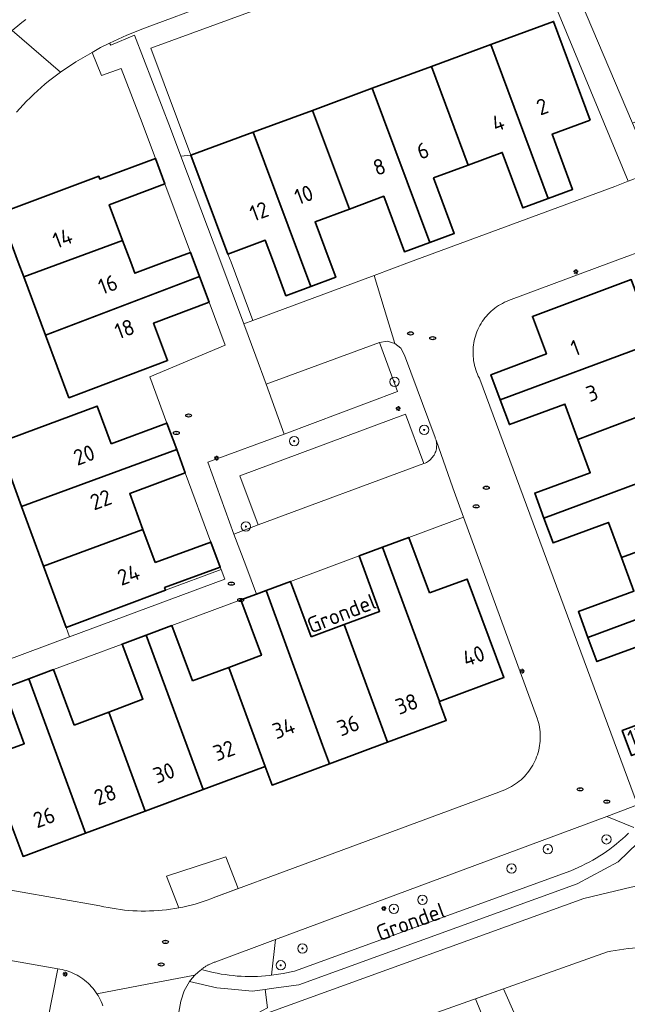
# Model space of a CAD drawing. Header units: metres. Extents: x 152610 to 160096, y 456114 to 462495.
# Tile 613 of 938: x 158770 to 158822, y 460187 to 460271. Entities that reach past the tile are written whole.
import ezdxf
from ezdxf.enums import TextEntityAlignment as Align

# ---------------------------------------------------------------- set-up
doc = ezdxf.new("R2010")
doc.units = ezdxf.units.M
doc.header["$LTSCALE"] = 0.5
doc.layers.get('0').update_dxf_attribs({"linetype": 'CONTINUOUS'})
for name, color, linetype, lineweight in [('B-PV-GK-BESCHOEIING-G', 251, 'GK-BESCHOEIING-SO', 18), ('B-PV-GR-BEPLANTING_CULTUUR_BOSPLANTSOEN-GV', 251, 'CONTINUOUS', 18), ('B-PV-GR-BEPLANTING_CULTUUR_HEESTERS-GV', 251, 'CONTINUOUS', 18), ('B-PV-GR-BEPLANTING_CULTUUR_ROOS-GV', 251, 'CONTINUOUS', 18), ('B-PV-GR-BOOM-S', 251, 'CONTINUOUS', 25), ('B-PV-GR-HAAG-GV', 251, 'CONTINUOUS', 13), ('B-PV-GW-TALUD_KRUIN-G', 251, 'CONTINUOUS', 18), ('B-PV-IE-MEUBILAIR-S', 251, 'CONTINUOUS', 25), ('B-PV-IE-TERREINAFSCHEIDING_KUNSTMATIG_HEKWERK-G', 251, 'IE-TERREINAFSCHEIDING_KUNSTMATIG-SO', 18), ('B-PV-OG-BEBOUWING-GV', 6, 'CONTINUOUS', 35), ('B-PV-OG-BEBOUWING-T18', 1, 'CONTINUOUS', 18), ('B-PV-OG-BEBOUWING_OVERBOUWING-GV', 251, 'CONTINUOUS', 18), ('B-PV-OG-BEBOUWING_SCHUUR-GV', 251, 'CONTINUOUS', 18), ('B-PV-OG-TERREIN_BEGROEID-GV', 251, 'CONTINUOUS', 18), ('B-PV-OG-TOPOGRAFIE-T18', 1, 'CONTINUOUS', 18), ('B-PV-OG-WATER_SLOOT-GV', 251, 'CONTINUOUS', 18), ('B-PV-VH-ONVERHARD_ZAND-GV', 251, 'CONTINUOUS', 18), ('B-PV-VH-OPENVERHARDING_BETONSTRAATSTEEN-GV', 251, 'CONTINUOUS', 18), ('B-PV-VH-OPENVERHARDING_TEGEL-GV', 251, 'CONTINUOUS', 18)]:
    doc.layers.add(name, color=color, linetype=linetype, lineweight=lineweight)
doc.styles.add('NLCS-ISO', font='NLCS-ISO.ttf')
doc.styles.add('NLCS-ISO-M750-T18', font='NLCS-ISO.ttf', dxfattribs={"height": 1.35})
doc.linetypes.add('GK-BESCHOEIING-SO', pattern='A,18,-3,[1,NLCS.SHX,S=0.6,R=0,X=0,Y=0],-3', length=24)
doc.linetypes.add('IE-TERREINAFSCHEIDING_KUNSTMATIG-SO', pattern='A,4,[82,NLCS.SHX,S=0.75,R=90,X=0,Y=0],4,-2', length=10)

# ---------------------------------------------------------------- blocks, each defined once
blk = doc.blocks.new('SIE-MEUBILAIR_PAAL_LICHTMAST-SO')
for points in [[(-0.62, 0), (-1, 0)], [(-0.71, 0.71), (-0.44, 0.44)], [(0, 1), (0, 0.62)], [(0.44, 0.44), (0.71, 0.71)], [(1, 0), (0.62, 0)], [(-0.71, -0.71), (-0.44, -0.44)], [(0, -0.62), (0, -1)], [(0.44, -0.44), (0.71, -0.71)]]:
    blk.add_lwpolyline(points)
blk.add_circle((0, 0), 0.5)
blk = doc.blocks.new('SIE-MEUBILAIR_PUT_RIOOLPUT-SO')
blk.add_ellipse((0, 0), major_axis=(1.25, 0), ratio=0.54)
at = {"style": 'NLCS-ISO'}
blk.add_text('ri', height=0.75, dxfattribs=at).set_placement((-0.04, 0.07), align=Align.MIDDLE_CENTER)
blk = doc.blocks.new('SGR-BOOM_GBKN-SO')
at = {"linetype": 'ByBlock', "lineweight": 18}
h = blk.add_hatch(color=0, dxfattribs=at)
h.dxf.hatch_style = 1
edge = h.paths.add_edge_path()
edge.add_arc((0, 0), 0.25, 0, 360)
at = {"color": 0, "linetype": 'ByBlock', "lineweight": 18}
for radius in [2, 0.25]:
    blk.add_circle((0, 0), radius, dxfattribs=at)
at = {"color": 0, "linetype": 'ByBlock', "lineweight": 18, "style": 'NLCS-ISO'}
blk.add_attdef('SOORT', (2.5, 0), '', height=1.5, dxfattribs=at)

msp = doc.modelspace()

# ---------------------------------------------------------------- linework, layer by layer
at = {"layer": 'B-PV-GK-BESCHOEIING-G', "flags": 128}
msp.add_lwpolyline([(158835.582, 460193.122), (158832.57, 460191.45), (158832.527, 460191.425), (158832.333, 460191.318), (158832.135, 460191.219), (158831.934, 460191.126), (158831.73, 460191.041), (158831.523, 460190.963), (158831.313, 460190.893), (158831.101, 460190.831), (158830.886, 460190.776), (158830.67, 460190.729), (158830.452, 460190.69), (158830.233, 460190.658), (158830.013, 460190.635), (158829.793, 460190.62), (158829.571, 460190.612), (158829.35, 460190.613), (158829.129, 460190.622), (158828.908, 460190.638), (158828.688, 460190.663), (158828.47, 460190.695), (158828.252, 460190.736), (158828.036, 460190.784), (158827.822, 460190.84), (158827.61, 460190.904), (158827.401, 460190.975), (158827.194, 460191.054), (158826.99, 460191.14), (158826.619, 460191.203), (158826.247, 460191.259), (158825.873, 460191.306), (158825.499, 460191.346), (158825.124, 460191.377), (158824.748, 460191.401), (158824.372, 460191.416), (158823.996, 460191.424), (158823.619, 460191.424), (158823.243, 460191.415), (158822.867, 460191.399), (158822.492, 460191.374), (158822.117, 460191.342), (158821.742, 460191.302), (158821.369, 460191.253), (158820.997, 460191.197), (158820.626, 460191.133), (158820.35, 460191.08), (158790.581, 460180.483), (158789.214, 460184.346), (158788.99, 460184.98), (158791.599, 460185.928), (158818.32, 460195.64), (158822.38, 460196.6), (158822.507, 460196.636), (158822.737, 460196.696), (158822.969, 460196.747), (158823.202, 460196.791), (158823.437, 460196.827), (158823.673, 460196.855), (158823.91, 460196.875), (158824.147, 460196.887), (158824.385, 460196.891), (158824.622, 460196.887), (158824.859, 460196.875), (158825.096, 460196.855), (158825.332, 460196.827), (158825.567, 460196.792), (158825.8, 460196.748), (158826.032, 460196.696), (158826.262, 460196.637), (158826.49, 460196.57), (158826.663, 460196.46), (158826.841, 460196.358), (158827.022, 460196.262), (158827.207, 460196.173), (158827.395, 460196.092), (158827.587, 460196.018), (158827.781, 460195.951), (158827.977, 460195.893), (158828.176, 460195.842), (158828.376, 460195.798), (158828.578, 460195.763), (158828.781, 460195.735), (158828.986, 460195.716), (158829.19, 460195.704), (158829.395, 460195.7), (158829.6, 460195.705), (158829.805, 460195.717), (158830.009, 460195.737), (158830.212, 460195.765), (158830.414, 460195.802), (158830.614, 460195.846), (158830.813, 460195.897), (158831.009, 460195.957), (158831.203, 460196.024), (158831.394, 460196.099), (158831.582, 460196.18), (158831.767, 460196.27), (158831.948, 460196.366), (158831.99, 460196.39), (158831.94, 460197), (158832.883, 460197.564), (158834.752, 460198.682), (158853.35, 460209.8), (158854.13, 460209.67), (158874.43, 460221.86), (158875.79, 460219.553), (158877, 460217.5), (158838.99, 460195.13), (158837.456, 460194.226)], dxfattribs=at)
at = {"layer": 'B-PV-GR-BEPLANTING_CULTUUR_BOSPLANTSOEN-GV', "flags": 128}
msp.add_lwpolyline([(158822.61, 460201.7), (158820.279, 460202.635), (158792.007, 460192.119), (158791.656, 460189.063), (158792.644, 460189.214), (158793.62, 460189.43), (158817.21, 460198), (158817.531, 460198.133), (158817.849, 460198.274), (158818.163, 460198.422), (158818.474, 460198.577), (158818.782, 460198.74), (158819.085, 460198.909), (158819.385, 460199.085), (158819.68, 460199.268), (158819.971, 460199.458), (158820.258, 460199.655), (158820.54, 460199.858), (158820.818, 460200.067), (158821.09, 460200.283), (158821.357, 460200.505), (158821.62, 460200.733), (158821.877, 460200.967), (158822.128, 460201.207)], dxfattribs=at)
at = {"layer": 'B-PV-GR-BEPLANTING_CULTUUR_HEESTERS-GV', "flags": 128}
for points in [[(158810.89, 460279.13), (158810.203, 460280.896), (158790.745, 460273.692), (158786.653, 460272.177), (158780.8, 460270.01), (158779.297, 460269.407), (158777.824, 460268.733), (158777.93, 460268.55), (158779.96, 460269.41), (158783.03, 460261.45), (158783.922, 460259.071), (158784.78, 460259.15), (158781.36, 460268.3)], [(158787.94, 460250.7), (158784.78, 460259.15), (158783.922, 460259.071), (158787.324, 460250), (158789.3, 460244.73), (158790.05, 460245.03), (158788.201, 460250)], [(158787.362, 460223.74), (158782.62, 460221.97), (158774.12, 460218.79), (158774.408, 460217.982), (158787.67, 460222.93)], [(158791.13, 460187.859), (158790.01, 460187.71), (158788.249, 460187.873), (158786.99, 460187.99), (158784.657, 460188.531), (158784.195, 460187.725), (158783.91, 460186.84), (158783, 460181.867), (158782.55, 460179.41), (158786.563, 460178.671), (158786.435, 460178.963), (158787.095, 460179.253), (158788.55, 460179.76), (158788.267, 460182.618), (158788.772, 460185.816), (158790.042, 460185.613), (158791.313, 460186.272)]]:
    msp.add_lwpolyline(points, close=True, dxfattribs=at)
msp.add_lwpolyline([(158777.257, 460186.448), (158777.189, 460186.632), (158777.114, 460186.813), (158777.032, 460186.99), (158776.943, 460187.164), (158776.846, 460187.335), (158776.751, 460187.488), (158776.641, 460187.65), (158776.525, 460187.808), (158776.403, 460187.961), (158776.274, 460188.108), (158776.14, 460188.25), (158775.999, 460188.387), (158775.854, 460188.518), (158775.703, 460188.642), (158775.547, 460188.761), (158775.386, 460188.873), (158775.221, 460188.978), (158775.052, 460189.077), (158774.879, 460189.168), (158774.703, 460189.253), (158774.523, 460189.33), (158774.34, 460189.399), (158774.154, 460189.462), (158773.966, 460189.516), (158773.776, 460189.563), (158773.584, 460189.602), (158773.41, 460189.63), (158772.53, 460185.15)], dxfattribs=at)
at = {"layer": 'B-PV-GR-BEPLANTING_CULTUUR_ROOS-GV', "flags": 128}
msp.add_lwpolyline([(158791.656, 460189.063), (158792.007, 460192.119), (158786.9, 460190.22), (158786.837, 460190.199), (158786.773, 460190.177), (158786.71, 460190.154), (158786.648, 460190.13), (158786.586, 460190.105), (158786.525, 460190.079), (158786.464, 460190.052), (158786.403, 460190.023), (158786.343, 460189.994), (158786.283, 460189.964), (158786.253, 460189.947), (158786.224, 460189.932), (158786.166, 460189.9), (158786.108, 460189.866), (158786.051, 460189.832), (158785.994, 460189.796), (158785.938, 460189.76), (158785.882, 460189.723), (158785.828, 460189.684), (158785.773, 460189.645), (158785.72, 460189.605), (158785.667, 460189.564), (158786.001, 460189.47), (158786.337, 460189.385), (158786.674, 460189.306), (158787.014, 460189.236), (158787.355, 460189.174), (158787.697, 460189.119), (158788.041, 460189.073), (158788.385, 460189.034), (158788.731, 460189.003), (158789.077, 460188.981), (158789.423, 460188.966), (158789.77, 460188.959), (158790.116, 460188.96), (158790.463, 460188.97), (158790.809, 460188.987), (158791.155, 460189.012), (158791.5, 460189.045)], close=True, dxfattribs=at)
at = {"layer": 'B-PV-GR-HAAG-GV', "flags": 128}
msp.add_lwpolyline([(158802.178, 460243.071), (158801.532, 460243.247), (158800.87, 460243.15), (158802.41, 460238.95), (158792.75, 460235.32), (158786.23, 460232.91), (158788.45, 460226.78), (158790.51, 460227.55), (158788.95, 460231.75), (158803.1, 460237.01), (158804.67, 460232.8), (158804.777, 460232.844), (158804.881, 460232.894), (158804.981, 460232.952), (158805.076, 460233.017), (158805.167, 460233.088), (158805.253, 460233.166), (158805.333, 460233.249), (158805.408, 460233.337), (158805.476, 460233.43), (158805.537, 460233.528), (158805.591, 460233.63), (158805.639, 460233.735), (158805.679, 460233.844), (158805.711, 460233.955), (158805.736, 460234.067), (158805.752, 460234.182), (158805.761, 460234.297), (158805.762, 460234.412), (158805.755, 460234.528), (158805.739, 460234.642), (158805.716, 460234.755), (158805.707, 460234.794), (158805.685, 460234.867), (158805.647, 460234.975), (158805.62, 460235.04), (158803.01, 460242.06), (158802.699, 460242.652)], close=True, dxfattribs=at)
at = {"layer": 'B-PV-GW-TALUD_KRUIN-G', "flags": 128}
for points in [[(158820.279, 460202.635), (158792.007, 460192.119)], [(158792.007, 460192.119), (158786.9, 460190.22), (158786.837, 460190.199), (158786.773, 460190.177), (158786.71, 460190.154), (158786.648, 460190.13), (158786.586, 460190.105), (158786.525, 460190.079), (158786.464, 460190.052), (158786.403, 460190.023), (158786.343, 460189.994), (158786.283, 460189.964), (158786.253, 460189.947), (158786.224, 460189.932), (158786.166, 460189.9), (158786.108, 460189.866), (158786.051, 460189.832), (158785.994, 460189.796), (158785.938, 460189.76), (158785.882, 460189.723), (158785.828, 460189.684), (158785.773, 460189.645), (158785.72, 460189.605), (158785.667, 460189.564)]]:
    msp.add_lwpolyline(points, dxfattribs=at)
at = {"layer": 'B-PV-IE-TERREINAFSCHEIDING_KUNSTMATIG_HEKWERK-G', "flags": 128}
msp.add_lwpolyline([(158821.26, 460198.75), (158817.75, 460196.88), (158793.98, 460188.24)], dxfattribs=at)
at = {"layer": 'B-PV-OG-BEBOUWING-GV', "flags": 128}
for points in [[(158818.86, 460262.15), (158815.74, 460270.59), (158810.39, 460268.613), (158815.295, 460255.458), (158817.37, 460256.23), (158815.63, 460260.96)], [(158815.295, 460255.458), (158810.39, 460268.613), (158805.324, 460266.741), (158808.446, 460258.311), (158811.36, 460259.39), (158813.12, 460254.65)], [(158808.446, 460258.311), (158805.324, 460266.741), (158800.262, 460264.871), (158805.182, 460251.702), (158807.26, 460252.47), (158805.5, 460257.22)], [(158805.182, 460251.702), (158800.262, 460264.871), (158795.166, 460262.988), (158798.306, 460254.549), (158801.24, 460255.64), (158803.01, 460250.9)], [(158798.306, 460254.549), (158795.166, 460262.988), (158790.084, 460261.11), (158795.015, 460247.93), (158797.14, 460248.72), (158796.665, 460250), (158795.38, 460253.46)], [(158795.015, 460247.93), (158790.084, 460261.11), (158784.78, 460259.15), (158787.94, 460250.7), (158791.13, 460251.89), (158791.83, 460250), (158792.89, 460247.14)], [(158782.56, 460256.7), (158781.75, 460258.87), (158776.99, 460257.12), (158776.91, 460257.35), (158768.46, 460254.21), (158770.035, 460250), (158770.499, 460248.76), (158778.949, 460251.878), (158777.81, 460254.92)], [(158779.652, 460250), (158778.949, 460251.878), (158770.499, 460248.76), (158772.365, 460243.767), (158785.514, 460248.777), (158785.058, 460250), (158784.746, 460250.838), (158782.495, 460250), (158780, 460249.07)], [(158786.33, 460246.59), (158785.514, 460248.777), (158772.365, 460243.767), (158774.36, 460238.43), (158782.79, 460241.6), (158781.59, 460244.81)], [(158824.358, 460243.157), (158822.38, 460248.52), (158813.94, 460245.37), (158815.13, 460242.17), (158810.4, 460240.39), (158811.186, 460238.258)], [(158826.244, 460238.045), (158824.358, 460243.157), (158811.186, 460238.258), (158811.97, 460236.13), (158816.71, 460237.88), (158817.82, 460234.87)], [(158828.093, 460233.031), (158826.244, 460238.045), (158817.82, 460234.87), (158818.87, 460232.02), (158814.13, 460230.28), (158814.916, 460228.147)], [(158777.97, 460234.49), (158776.78, 460237.71), (158768.32, 460234.58), (158770.319, 460229.139), (158783.563, 460234.001), (158782.73, 460236.26)], [(158784.3, 460232), (158783.563, 460234.001), (158770.319, 460229.139), (158772.197, 460224.026), (158780.682, 460227.177), (158779.55, 460230.24)], [(158829.989, 460227.891), (158828.093, 460233.031), (158814.916, 460228.147), (158815.7, 460226.02), (158820.43, 460227.77), (158821.536, 460224.777)], [(158831.859, 460222.821), (158829.989, 460227.891), (158821.536, 460224.777), (158822.6, 460221.9), (158817.86, 460220.15), (158818.677, 460217.943)], [(158781.73, 460224.34), (158780.682, 460227.177), (158772.197, 460224.026), (158774.12, 460218.79), (158782.62, 460221.97), (158782.53, 460222.2), (158787.284, 460223.945), (158786.492, 460226.084)], [(158805.16, 460221.75), (158803.38, 460226.49), (158801.15, 460225.66), (158806.001, 460212.462), (158811.5, 460214.51), (158808.36, 460222.93)], [(158806.001, 460212.462), (158801.15, 460225.66), (158799.131, 460224.908), (158800.89, 460220.17), (158797.853, 460219.044), (158801.556, 460208.993), (158806.573, 460210.842), (158805.977, 460212.453)], [(158795.04, 460218), (158793.275, 460222.727), (158791.215, 460221.959), (158796.017, 460208.744), (158796.598, 460207.147), (158801.556, 460208.993), (158797.853, 460219.044)], [(158833.74, 460217.722), (158831.859, 460222.821), (158818.677, 460217.943), (158819.44, 460215.88), (158824.18, 460217.63), (158825.299, 460214.598)], [(158791.215, 460221.959), (158790.387, 460221.651), (158789.026, 460221.144), (158790.79, 460216.42), (158788.008, 460215.382), (158791.118, 460206.92), (158791.704, 460205.325), (158796.598, 460207.147), (158796.017, 460208.744)], [(158784.92, 460214.23), (158783.154, 460218.958), (158780.966, 460218.143), (158785.817, 460204.946), (158791.118, 460206.92), (158788.008, 460215.382)], [(158838.14, 460213.626), (158836.281, 460218.663), (158833.74, 460217.722), (158825.299, 460214.598), (158826.35, 460211.75), (158821.61, 460210), (158822.407, 460207.843), (158835.596, 460212.691)], [(158785.817, 460204.946), (158780.966, 460218.143), (158778.905, 460217.376), (158780.68, 460212.65), (158777.762, 460211.556), (158780.873, 460203.105)], [(158774.81, 460210.45), (158773.043, 460215.193), (158770.937, 460214.409), (158775.787, 460201.211), (158780.873, 460203.105), (158777.762, 460211.556)], [(158775.787, 460201.211), (158770.937, 460214.409), (158768.79, 460213.61), (158770.54, 460208.86), (158767.31, 460207.67), (158767.717, 460206.571), (158768.499, 460204.459), (158770.44, 460199.22)]]:
    msp.add_lwpolyline(points, close=True, dxfattribs=at)
at = {"layer": 'B-PV-OG-BEBOUWING_OVERBOUWING-GV', "flags": 128}
msp.add_lwpolyline([(158788.818, 460196.474), (158787.749, 460199.184), (158782.704, 460197.536), (158783.742, 460194.83), (158784.093, 460194.9), (158784.442, 460194.978), (158784.789, 460195.063), (158785.134, 460195.157), (158785.477, 460195.258), (158785.818, 460195.367), (158786.156, 460195.483), (158786.492, 460195.607), (158786.68, 460195.68)], close=True, dxfattribs=at)
at = {"layer": 'B-PV-OG-BEBOUWING_SCHUUR-GV', "flags": 128}
msp.add_lwpolyline([(158812.459, 460185.648), (158811.466, 460187.918), (158809.066, 460187.063), (158809.984, 460184.814)], close=True, dxfattribs=at)
at = {"layer": 'B-PV-OG-TERREIN_BEGROEID-GV', "flags": 128}
for points in [[(158770.012, 460270.225), (158770.351, 460270.491), (158770.695, 460270.75)], [(158822.943, 460200.381), (158821.26, 460198.75), (158817.75, 460196.88), (158793.98, 460188.24), (158791.638, 460187.927), (158791.13, 460187.859), (158791.313, 460186.272)], [(158791.599, 460185.928), (158818.32, 460195.64), (158822.38, 460196.6)]]:
    msp.add_lwpolyline(points, dxfattribs=at)
at = {"layer": 'B-PV-OG-WATER_SLOOT-GV', "flags": 128}
for points in [[(158822.38, 460196.6), (158818.32, 460195.64), (158791.599, 460185.928)], [(158790.581, 460180.483), (158820.35, 460191.08), (158820.626, 460191.133), (158820.997, 460191.197), (158821.369, 460191.253), (158821.742, 460191.302), (158822.117, 460191.342)]]:
    msp.add_lwpolyline(points, dxfattribs=at)
at = {"layer": 'B-PV-VH-ONVERHARD_ZAND-GV', "flags": 128}
msp.add_lwpolyline([(158802.178, 460243.071), (158801.532, 460243.247), (158800.87, 460243.15), (158802.41, 460238.95), (158792.75, 460235.32), (158786.23, 460232.91), (158788.45, 460226.78), (158790.51, 460227.55), (158788.95, 460231.75), (158803.1, 460237.01), (158804.67, 460232.8), (158804.777, 460232.844), (158804.881, 460232.894), (158804.981, 460232.952), (158805.076, 460233.017), (158805.167, 460233.088), (158805.253, 460233.166), (158805.333, 460233.249), (158805.408, 460233.337), (158805.476, 460233.43), (158805.537, 460233.528), (158805.591, 460233.63), (158805.639, 460233.735), (158805.679, 460233.844), (158805.711, 460233.955), (158805.736, 460234.067), (158805.752, 460234.182), (158805.761, 460234.297), (158805.762, 460234.412), (158805.755, 460234.528), (158805.739, 460234.642), (158805.716, 460234.755), (158805.707, 460234.794), (158805.685, 460234.867), (158805.647, 460234.975), (158805.62, 460235.04), (158803.01, 460242.06), (158802.699, 460242.652)], close=True, dxfattribs=at)
at = {"layer": 'B-PV-VH-OPENVERHARDING_BETONSTRAATSTEEN-GV', "flags": 128}
for points in [[(158826.583, 460263.581), (158821.69, 460275.26), (158817.57, 460273.52), (158822.49, 460261.88)], [(158801.271, 460246.061), (158800.419, 460248.872), (158790.05, 460245.03), (158789.3, 460244.73), (158790.32, 460241.989), (158791.21, 460239.6), (158800.87, 460243.15), (158801.532, 460243.247), (158802.178, 460243.071)], [(158802.41, 460238.95), (158800.87, 460243.15), (158791.21, 460239.6), (158792.75, 460235.32)], [(158804.67, 460232.8), (158803.1, 460237.01), (158788.95, 460231.75), (158790.51, 460227.55)], [(158807.155, 460230.739), (158805.707, 460234.794), (158805.716, 460234.755), (158805.739, 460234.642), (158805.755, 460234.528), (158805.762, 460234.412), (158805.761, 460234.297), (158805.752, 460234.182), (158805.736, 460234.067), (158805.711, 460233.955), (158805.679, 460233.844), (158805.639, 460233.735), (158805.591, 460233.63), (158805.537, 460233.528), (158805.476, 460233.43), (158805.408, 460233.337), (158805.333, 460233.249), (158805.253, 460233.166), (158805.167, 460233.088), (158805.076, 460233.017), (158804.981, 460232.952), (158804.881, 460232.894), (158804.777, 460232.844), (158804.67, 460232.8), (158790.51, 460227.55), (158788.45, 460226.78), (158789.466, 460224.091), (158790.387, 460221.651), (158791.215, 460221.959), (158793.275, 460222.727), (158799.131, 460224.908), (158801.15, 460225.66), (158803.38, 460226.49), (158808.05, 460228.23)], [(158773.41, 460189.63), (158758.59, 460192.23), (158758.268, 460190.314), (158757.83, 460187.71), (158772.53, 460185.15)]]:
    msp.add_lwpolyline(points, close=True, dxfattribs=at)
for points in [[(158770.695, 460270.75), (158770.351, 460270.491), (158770.012, 460270.225), (158769.677, 460269.953), (158769.524, 460269.825), (158773.639, 460266.257), (158774.96, 460267.142), (158776.34, 460267.931), (158777.071, 460268.352), (158777.824, 460268.733), (158779.297, 460269.407), (158780.8, 460270.01), (158786.653, 460272.177)], [(158769.887, 460262.836), (158770.169, 460263.153), (158770.457, 460263.464), (158770.751, 460263.77), (158771.05, 460264.07), (158771.355, 460264.364), (158771.666, 460264.653), (158771.982, 460264.936), (158772.303, 460265.212), (158772.63, 460265.483), (158772.961, 460265.747), (158773.298, 460266.005), (158773.639, 460266.257), (158769.524, 460269.825)], [(158822.125, 460256.932), (158820.96, 460256.49), (158803.454, 460250), (158800.419, 460248.872), (158801.271, 460246.061), (158802.178, 460243.071), (158802.699, 460242.652), (158803.01, 460242.06), (158805.62, 460235.04), (158805.647, 460234.975), (158805.685, 460234.867), (158805.707, 460234.794), (158807.155, 460230.739), (158808.05, 460228.23), (158814.38, 460210.95), (158814.409, 460210.854), (158814.462, 460210.662), (158814.506, 460210.468), (158814.543, 460210.273), (158814.571, 460210.076), (158814.592, 460209.879), (158814.605, 460209.681), (158814.61, 460209.482), (158814.607, 460209.284), (158814.595, 460209.085), (158814.576, 460208.888), (158814.549, 460208.691), (158814.514, 460208.495), (158814.472, 460208.301), (158814.421, 460208.109), (158814.363, 460207.919), (158814.297, 460207.732), (158814.223, 460207.547), (158814.142, 460207.366), (158814.054, 460207.188), (158813.959, 460207.014), (158813.857, 460206.843), (158813.749, 460206.677), (158813.633, 460206.515), (158813.511, 460206.358), (158813.383, 460206.207), (158813.249, 460206.06), (158813.109, 460205.919), (158812.964, 460205.784), (158812.813, 460205.654), (158812.657, 460205.531), (158812.497, 460205.414), (158812.331, 460205.304), (158812.162, 460205.201), (158811.988, 460205.104), (158811.811, 460205.015), (158811.63, 460204.932), (158811.446, 460204.857), (158811.259, 460204.79), (158811.07, 460204.73), (158794.221, 460198.479), (158786.68, 460195.68), (158786.492, 460195.607), (158786.156, 460195.483), (158785.818, 460195.367), (158785.477, 460195.258), (158785.134, 460195.157), (158784.789, 460195.063), (158784.442, 460194.978), (158784.093, 460194.9), (158783.742, 460194.83), (158783.39, 460194.768), (158783.036, 460194.714), (158782.682, 460194.667), (158782.326, 460194.629), (158781.97, 460194.599), (158781.613, 460194.576), (158781.255, 460194.562), (158780.898, 460194.555), (158780.54, 460194.557), (158780.183, 460194.566), (158779.826, 460194.584), (158779.469, 460194.609), (158779.113, 460194.643), (158778.757, 460194.684), (158778.403, 460194.734), (158778.05, 460194.791), (158777.698, 460194.856), (158777.348, 460194.929), (158777, 460195.01), (158766.31, 460196.89)], [(158758.59, 460192.23), (158773.41, 460189.63), (158773.584, 460189.602), (158773.776, 460189.563), (158773.966, 460189.516), (158774.154, 460189.462), (158774.34, 460189.399), (158774.523, 460189.33), (158774.703, 460189.253), (158774.879, 460189.168), (158775.052, 460189.077), (158775.221, 460188.978), (158775.386, 460188.873), (158775.547, 460188.761), (158775.703, 460188.642), (158775.854, 460188.518), (158775.999, 460188.387), (158776.14, 460188.25), (158776.274, 460188.108), (158776.403, 460187.961), (158776.525, 460187.808), (158776.641, 460187.65), (158776.751, 460187.488), (158781.042, 460188.309), (158785.12, 460189.089), (158785.384, 460189.338), (158785.667, 460189.564), (158785.72, 460189.605), (158785.773, 460189.645), (158785.828, 460189.684), (158785.882, 460189.723), (158785.938, 460189.76), (158785.994, 460189.796), (158786.051, 460189.832), (158786.108, 460189.866), (158786.166, 460189.9), (158786.224, 460189.932), (158786.253, 460189.947), (158786.283, 460189.964), (158786.343, 460189.994), (158786.403, 460190.023), (158786.464, 460190.052), (158786.525, 460190.079), (158786.586, 460190.105), (158786.648, 460190.13), (158786.71, 460190.154), (158786.773, 460190.177), (158786.837, 460190.199), (158786.9, 460190.22), (158792.007, 460192.119), (158820.279, 460202.635), (158822.9, 460203.64), (158809.45, 460240.01), (158809.405, 460240.095), (158809.318, 460240.27), (158809.238, 460240.448), (158809.166, 460240.63), (158809.102, 460240.814), (158809.045, 460241.001), (158808.995, 460241.19), (158808.954, 460241.381), (158808.92, 460241.573), (158808.894, 460241.767), (158808.876, 460241.961), (158808.867, 460242.156), (158808.865, 460242.351), (158808.871, 460242.547), (158808.885, 460242.741), (158808.907, 460242.935), (158808.937, 460243.128), (158808.975, 460243.32), (158809.021, 460243.51), (158809.074, 460243.697), (158809.135, 460243.883), (158809.204, 460244.066), (158809.28, 460244.245), (158809.364, 460244.422), (158809.454, 460244.595), (158809.552, 460244.764), (158809.656, 460244.929), (158809.767, 460245.09), (158809.885, 460245.246), (158810.009, 460245.397), (158810.139, 460245.543), (158810.274, 460245.683), (158810.416, 460245.817), (158810.563, 460245.946), (158810.714, 460246.069), (158810.871, 460246.185), (158811.033, 460246.295), (158811.199, 460246.398), (158811.369, 460246.494), (158811.542, 460246.583), (158811.72, 460246.665), (158811.9, 460246.74), (158820.692, 460250), (158824.243, 460251.315)], [(158783, 460181.867), (158783.91, 460186.84), (158784.195, 460187.725), (158784.657, 460188.531), (158784.877, 460188.819), (158785.12, 460189.089), (158781.042, 460188.309), (158776.751, 460187.488), (158776.846, 460187.335), (158776.943, 460187.164), (158777.032, 460186.99), (158777.114, 460186.813), (158777.189, 460186.632), (158777.257, 460186.448)]]:
    msp.add_lwpolyline(points, dxfattribs=at)
at = {"layer": 'B-PV-VH-OPENVERHARDING_TEGEL-GV', "flags": 128}
msp.add_lwpolyline([(158817.03, 460274.85), (158813.96, 460282.06), (158811.73, 460281.24), (158811.641, 460281.428), (158810.203, 460280.896), (158810.89, 460279.13), (158810.968, 460278.933), (158812.68, 460279.63), (158816.35, 460270.81), (158822.125, 460256.932), (158824.21, 460257.72), (158822.49, 460261.88), (158817.57, 460273.52)], close=True, dxfattribs=at)
for points in [[(158768.79, 460213.61), (158770.937, 460214.409), (158773.043, 460215.193), (158778.905, 460217.376), (158780.966, 460218.143), (158783.154, 460218.958), (158789.026, 460221.144), (158790.387, 460221.651), (158789.466, 460224.091), (158788.45, 460226.78), (158786.23, 460232.91), (158792.75, 460235.32), (158791.21, 460239.6), (158790.32, 460241.989), (158789.3, 460244.73), (158787.324, 460250), (158783.922, 460259.071), (158783.03, 460261.45), (158779.96, 460269.41), (158777.93, 460268.55), (158777.824, 460268.733), (158777.071, 460268.352), (158776.34, 460267.931), (158777.14, 460265.98), (158778.83, 460266.57), (158780.606, 460261.909), (158781.75, 460258.87), (158782.56, 460256.7), (158784.746, 460250.838), (158785.058, 460250), (158785.514, 460248.777), (158786.33, 460246.59), (158787.7, 460242.92), (158781.268, 460240.219), (158782.73, 460236.26), (158783.563, 460234.001), (158784.3, 460232), (158786.492, 460226.084), (158787.284, 460223.945), (158787.362, 460223.74), (158787.67, 460222.93), (158774.408, 460217.982), (158764.86, 460214.42)], [(158822.9, 460203.64), (158820.279, 460202.635), (158822.61, 460201.7)], [(158822.128, 460201.207), (158821.877, 460200.967), (158821.62, 460200.733), (158821.357, 460200.505), (158821.09, 460200.283), (158820.818, 460200.067), (158820.54, 460199.858), (158820.258, 460199.655), (158819.971, 460199.458), (158819.68, 460199.268), (158819.385, 460199.085), (158819.085, 460198.909), (158818.782, 460198.74), (158818.474, 460198.577), (158818.163, 460198.422), (158817.849, 460198.274), (158817.531, 460198.133), (158817.21, 460198), (158793.62, 460189.43), (158792.644, 460189.214), (158791.656, 460189.063), (158791.5, 460189.045), (158791.155, 460189.012), (158790.809, 460188.987), (158790.463, 460188.97), (158790.116, 460188.96), (158789.77, 460188.959), (158789.423, 460188.966), (158789.077, 460188.981), (158788.731, 460189.003), (158788.385, 460189.034), (158788.041, 460189.073), (158787.697, 460189.119), (158787.355, 460189.174), (158787.014, 460189.236), (158786.674, 460189.306), (158786.337, 460189.385), (158786.001, 460189.47), (158785.667, 460189.564), (158785.384, 460189.338), (158785.12, 460189.089), (158784.877, 460188.819), (158784.657, 460188.531), (158786.99, 460187.99), (158788.249, 460187.873), (158790.01, 460187.71), (158791.13, 460187.859), (158791.638, 460187.927), (158793.98, 460188.24), (158817.75, 460196.88), (158821.26, 460198.75), (158822.943, 460200.381)]]:
    msp.add_lwpolyline(points, dxfattribs=at)

# ---------------------------------------------------------------- block references
at = {"layer": 'B-PV-GR-BOOM-S', "xscale": 0.2, "yscale": 0.2, "zscale": 0.2}
for p in [(158802.163, 460239.794), (158804.7, 460235.672), (158793.6, 460234.72), (158789.477, 460227.426), (158820.259, 460200.683), (158815.26, 460199.836), (158812.152, 460198.19), (158804.539, 460195.514), (158802.116, 460194.749), (158794.302, 460191.354), (158792.445, 460189.918)]:
    msp.add_blockref('SGR-BOOM_GBKN-SO', p, dxfattribs=at)
at = {"layer": 'B-PV-IE-MEUBILAIR-S', "xscale": 0.2, "yscale": 0.2, "zscale": 0.2}
for name, p in [('SIE-MEUBILAIR_PAAL_LICHTMAST-SO', (158817.655, 460249.201)), ('SIE-MEUBILAIR_PUT_RIOOLPUT-SO', (158803.53, 460243.92)), ('SIE-MEUBILAIR_PUT_RIOOLPUT-SO', (158805.42, 460243.52)), ('SIE-MEUBILAIR_PUT_RIOOLPUT-SO', (158784.58, 460236.91)), ('SIE-MEUBILAIR_PAAL_LICHTMAST-SO', (158802.462, 460237.493)), ('SIE-MEUBILAIR_PUT_RIOOLPUT-SO', (158783.53, 460235.42)), ('SIE-MEUBILAIR_PAAL_LICHTMAST-SO', (158786.97, 460233.262)), ('SIE-MEUBILAIR_PUT_RIOOLPUT-SO', (158810, 460230.73)), ('SIE-MEUBILAIR_PUT_RIOOLPUT-SO', (158809.14, 460229.14)), ('SIE-MEUBILAIR_PUT_RIOOLPUT-SO', (158788.23, 460222.53)), ('SIE-MEUBILAIR_PUT_RIOOLPUT-SO', (158789.026, 460221.144)), ('SIE-MEUBILAIR_PAAL_LICHTMAST-SO', (158813.05, 460215.069)), ('SIE-MEUBILAIR_PUT_RIOOLPUT-SO', (158818.02, 460204.96)), ('SIE-MEUBILAIR_PUT_RIOOLPUT-SO', (158820.28, 460203.91)), ('SIE-MEUBILAIR_PAAL_LICHTMAST-SO', (158801.244, 460194.783)), ('SIE-MEUBILAIR_PUT_RIOOLPUT-SO', (158782.6, 460191.92)), ('SIE-MEUBILAIR_PUT_RIOOLPUT-SO', (158782.24, 460189.99)), ('SIE-MEUBILAIR_PAAL_LICHTMAST-SO', (158774.043, 460189.168))]:
    msp.add_blockref(name, p, dxfattribs=at)

# ---------------------------------------------------------------- texts
at = {"layer": 'B-PV-OG-BEBOUWING-T18', "style": 'NLCS-ISO-M750-T18'}
for s, rotation, p in [('2', 20.4, (158814.776, 460263.31)), ('4', 20.4, (158811.002, 460261.925)), ('6', 20.3, (158804.577, 460259.545)), ('8', 20.3, (158800.867, 460258.164)), ('10', 20.4, (158794.42, 460255.77)), ('12', 20.4, (158790.596, 460254.357)), ('14', 20.5, (158773.816, 460252.063)), ('16', 20.5, (158777.689, 460248.106)), ('18', 20.5, (158779.112, 460244.304)), ('1', 20.2, (158817.596, 460242.696)), ('3', 20.2, (158819.028, 460238.821)), ('20', 20.2, (158775.658, 460233.531)), ('22', 20.2, (158777.082, 460229.713)), ('24', 20.3, (158779.453, 460223.292)), ('40', 20.5, (158808.913, 460216.358)), ('38', 20.2, (158803.2, 460212.263)), ('34', 20.4, (158792.695, 460210.175)), ('36', 20.4, (158798.205, 460210.413)), ('13', 20.3, (158822.865, 460209.519)), ('32', 20.4, (158787.595, 460208.276)), ('30', 20.4, (158782.473, 460206.368)), ('28', 20.4, (158777.458, 460204.501)), ('26', 20.4, (158772.241, 460202.558))]:
    msp.add_text(s, height=1.35, rotation=rotation, dxfattribs=at).set_placement(p, align=Align.MIDDLE)
at = {"layer": 'B-PV-OG-TOPOGRAFIE-T18', "style": 'NLCS-ISO-M750-T18'}
for rotation, p in [(21.4, (158797.641, 460220.004)), (20.2, (158803.543, 460193.658))]:
    msp.add_text('Grondel', height=1.35, rotation=rotation, dxfattribs=at).set_placement(p, align=Align.MIDDLE)

doc.saveas('drawing.dxf')
